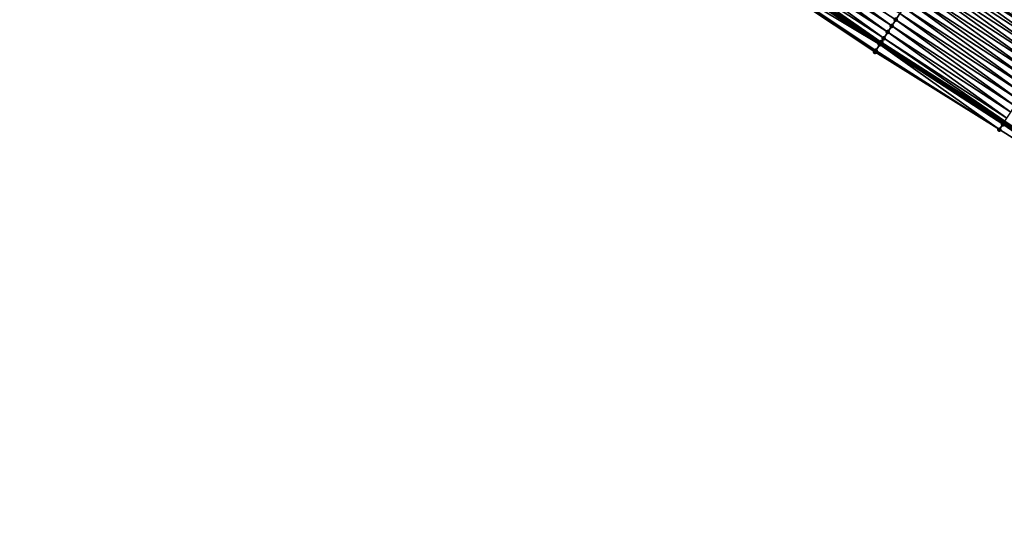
# Model space of a CAD drawing. Header units: feet. Extents: x 2017424 to 2024169, y 808042 to 818730.
# Tile 263 of 329: x 2021569 to 2021703, y 814894 to 814965. Entities that reach past the tile are written whole.
import ezdxf

# ---------------------------------------------------------------- set-up
doc = ezdxf.new("R2010")
doc.units = ezdxf.units.FT
doc.header["$MEASUREMENT"] = 0
for name, color, linetype, lineweight in [('EP_Travel Lane', 172, 'Continuous', 53), ('NB-Road Shots', 141, 'Continuous', 100), ('NB-Road X-Section', 40, 'Continuous', 13)]:
    doc.layers.add(name, color=color, linetype=linetype, lineweight=lineweight)
doc.layers.add('I-77-MM15-17_NB-Surface-BORDER', color=7, linetype='Continuous')
doc.layers.add('I-77-MM15-17_NB-Surface-TIN', color=7, linetype='Continuous')

msp = doc.modelspace()

# ---------------------------------------------------------------- linework, layer by layer
at = {"layer": 'EP_Travel Lane'}
msp.add_polyline3d([(2021568.657210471, 815038.6342230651, 244.6175538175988), (2021585.467176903, 815027.0171468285, 244.9923675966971), (2021602.204643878, 815016.0722930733, 245.2916457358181), (2021618.939905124, 815005.1288816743, 245.714643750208), (2021635.685867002, 814994.2232422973, 246.0701522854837), (2021652.45550403, 814983.3323883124, 246.500877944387), (2021669.222810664, 814972.4430477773, 247.0306497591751), (2021685.989110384, 814961.5543611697, 247.6032181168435), (2021702.754910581, 814950.6659989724, 248.1970182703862), (2021719.521193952, 814939.7773229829, 248.7702812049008), (2021736.287310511, 814928.8887553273, 249.3506341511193), (2021753.05206261, 814918.0010738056, 249.9889786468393), (2021769.816972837, 814907.1132895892, 250.6206040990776), (2021786.5820769, 814896.2253794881, 251.2439869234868), (2021803.340871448, 814885.3389178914, 251.886172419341), (2021820.10320424, 814874.4482787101, 252.5338270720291), (2021836.863933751, 814863.5586811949, 253.2374042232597), (2021853.625174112, 814852.6687517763, 253.9231614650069), (2021870.385093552, 814841.7796805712, 254.6549955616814), (2021887.146306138, 814830.8897691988, 255.3417227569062), (2021903.907269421, 814820.0000198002, 256.0371455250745), (2021920.669073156, 814809.1097243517, 256.7032531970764), (2021937.431189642, 814798.2192257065, 257.3584516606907), (2021954.191731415, 814787.329750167, 258.0685761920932)], dxfattribs=at)
at = {"layer": 'I-77-MM15-17_NB-Surface-BORDER', "color": 3, "linetype": 'Continuous', "lineweight": -3}
msp.add_polyline3d([(2021719.069988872, 814939.0819336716, 248.7586885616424), (2021702.162160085, 814949.7524004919, 248.1805878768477), (2021685.199204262, 814960.336178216, 247.5675174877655), (2021668.551094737, 814971.4071849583, 247.001237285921)], dxfattribs=at)
at = {"layer": 'I-77-MM15-17_NB-Surface-TIN', "color": 128, "linetype": 'Continuous', "lineweight": -3}
for points in [[(2021687.495705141, 814963.873821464, 247.5938405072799), (2021671.273936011, 814975.6007676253, 247.0165989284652), (2021670.729159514, 814974.7621863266, 247.0223770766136)], [(2021687.495705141, 814963.873821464, 247.5938405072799), (2021688.040391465, 814964.7124613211, 247.5918947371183), (2021671.273936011, 814975.6007676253, 247.0165989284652)], [(2021688.040391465, 814964.7124613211, 247.5918947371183), (2021688.584997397, 814965.5511533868, 247.5933657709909), (2021671.273936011, 814975.6007676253, 247.0165989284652)], [(2021711.345270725, 814963.8864124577, 248.0508534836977), (2021695.124107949, 814975.612964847, 247.4478414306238), (2021694.578997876, 814974.7746001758, 247.4677968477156)], [(2021711.345270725, 814963.8864124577, 248.0508534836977), (2021711.890415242, 814964.7247547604, 248.0294340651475), (2021695.124107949, 814975.612964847, 247.4478414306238)], [(2021686.406200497, 814962.1966274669, 247.6033418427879), (2021670.184396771, 814973.923596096, 247.0275706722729), (2021669.639688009, 814973.0849708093, 247.0304700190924)], [(2021686.950925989, 814963.0352418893, 247.5997314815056), (2021670.729159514, 814974.7621863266, 247.0223770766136), (2021670.184396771, 814973.923596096, 247.0275706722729)], [(2021686.406200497, 814962.1966274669, 247.6033418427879), (2021686.950925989, 814963.0352418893, 247.5997314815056), (2021670.184396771, 814973.923596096, 247.0275706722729)], [(2021686.950925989, 814963.0352418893, 247.5997314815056), (2021687.495705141, 814963.873821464, 247.5938405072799), (2021670.729159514, 814974.7621863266, 247.0223770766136)], [(2021710.254940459, 814962.2097546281, 248.095444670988), (2021694.033816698, 814973.9362816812, 247.4907743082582), (2021693.488600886, 814973.097985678, 247.5152237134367)], [(2021710.800067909, 814963.0481080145, 248.0747506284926), (2021694.578997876, 814974.7746001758, 247.4677968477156), (2021694.033816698, 814973.9362816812, 247.4907743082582)], [(2021710.254940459, 814962.2097546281, 248.095444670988), (2021710.800067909, 814963.0481080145, 248.0747506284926), (2021694.033816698, 814973.9362816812, 247.4907743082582)], [(2021710.800067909, 814963.0481080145, 248.0747506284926), (2021711.345270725, 814963.8864124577, 248.0508534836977), (2021694.578997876, 814974.7746001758, 247.4677968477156)], [(2021685.887748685, 814961.3981099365, 247.5999466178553), (2021669.222810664, 814972.4430477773, 247.0306497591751), (2021669.095154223, 814972.2462318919, 247.0259327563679)], [(2021686.061901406, 814961.6665700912, 247.6055674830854), (2021669.292943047, 814972.5511752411, 247.0332412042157), (2021669.222810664, 814972.4430477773, 247.0306497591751)], [(2021686.061901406, 814961.6665700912, 247.6055674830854), (2021669.222810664, 814972.4430477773, 247.0306497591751), (2021685.989110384, 814961.5543611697, 247.6032181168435)], [(2021685.887748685, 814961.3981099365, 247.5999466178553), (2021685.989110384, 814961.5543611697, 247.6032181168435), (2021669.222810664, 814972.4430477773, 247.0306497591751)], [(2021686.061901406, 814961.6665700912, 247.6055674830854), (2021669.639688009, 814973.0849708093, 247.0304700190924), (2021669.292943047, 814972.5511752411, 247.0332412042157)], [(2021686.061901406, 814961.6665700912, 247.6055674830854), (2021686.406200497, 814962.1966274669, 247.6033418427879), (2021669.639688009, 814973.0849708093, 247.0304700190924)], [(2021709.872456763, 814961.6214175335, 248.1077494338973), (2021693.488600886, 814973.097985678, 247.5152237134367), (2021692.949777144, 814972.2691960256, 247.53313987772)], [(2021709.872456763, 814961.6214175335, 248.1077494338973), (2021710.254940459, 814962.2097546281, 248.095444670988), (2021693.488600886, 814973.097985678, 247.5152237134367)], [(2021685.317598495, 814960.5188472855, 247.5744801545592), (2021668.700802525, 814971.638424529, 247.0150343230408), (2021668.551094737, 814971.4071849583, 247.001237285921)], [(2021685.317598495, 814960.5188472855, 247.5744801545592), (2021668.551094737, 814971.4071849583, 247.001237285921), (2021685.199204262, 814960.336178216, 247.5675174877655)], [(2021685.861673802, 814961.3578839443, 247.5985032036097), (2021669.095154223, 814972.2462318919, 247.0259327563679), (2021668.700802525, 814971.638424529, 247.0150343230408)], [(2021685.317598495, 814960.5188472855, 247.5744801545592), (2021685.861673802, 814961.3578839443, 247.5985032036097), (2021668.700802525, 814971.638424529, 247.0150343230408)], [(2021685.861673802, 814961.3578839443, 247.5985032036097), (2021685.887748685, 814961.3981099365, 247.5999466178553), (2021669.095154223, 814972.2462318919, 247.0259327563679)], [(2021708.620182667, 814959.6942888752, 248.1309825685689), (2021692.398769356, 814971.4210039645, 247.5386180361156), (2021691.853900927, 814970.5824823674, 247.5483033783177)], [(2021709.165098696, 814960.5327795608, 248.1192741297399), (2021692.943240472, 814972.259141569, 247.5333553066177), (2021692.398769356, 814971.4210039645, 247.5386180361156)], [(2021708.620182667, 814959.6942888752, 248.1309825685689), (2021709.165098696, 814960.5327795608, 248.1192741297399), (2021692.398769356, 814971.4210039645, 247.5386180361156)], [(2021709.709912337, 814961.3713367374, 248.1119172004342), (2021692.94353391, 814972.2595930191, 247.5333474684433), (2021692.943240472, 814972.259141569, 247.5333553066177)], [(2021709.165098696, 814960.5327795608, 248.1192741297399), (2021709.709912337, 814961.3713367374, 248.1119172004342), (2021692.943240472, 814972.259141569, 247.5333553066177)], [(2021709.709912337, 814961.3713367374, 248.1119172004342), (2021692.949777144, 814972.2691960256, 247.53313987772), (2021692.94353391, 814972.2595930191, 247.5333474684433)], [(2021709.872456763, 814961.6214175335, 248.1077494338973), (2021692.949777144, 814972.2691960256, 247.53313987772), (2021709.716154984, 814961.3809412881, 248.1117571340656)], [(2021709.709912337, 814961.3713367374, 248.1119172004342), (2021709.716154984, 814961.3809412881, 248.1117571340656), (2021692.949777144, 814972.2691960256, 247.53313987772)], [(2021707.530651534, 814958.0171120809, 248.1416099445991), (2021691.309101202, 814969.7439161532, 247.5550687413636), (2021690.764320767, 814968.9053374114, 247.561014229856)], [(2021708.075425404, 814958.8556950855, 248.1359433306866), (2021691.853900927, 814970.5824823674, 247.5483033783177), (2021691.309101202, 814969.7439161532, 247.5550687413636)], [(2021707.530651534, 814958.0171120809, 248.1416099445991), (2021708.075425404, 814958.8556950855, 248.1359433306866), (2021691.309101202, 814969.7439161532, 247.5550687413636)], [(2021708.075425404, 814958.8556950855, 248.1359433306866), (2021708.620182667, 814959.6942888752, 248.1309825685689), (2021691.853900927, 814970.5824823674, 247.5483033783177)], [(2021706.985764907, 814957.1786023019, 248.1520688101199), (2021690.764320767, 814968.9053374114, 247.561014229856), (2021690.219473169, 814968.0668022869, 247.5698142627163)], [(2021706.985764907, 814957.1786023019, 248.1520688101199), (2021707.530651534, 814958.0171120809, 248.1416099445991), (2021690.764320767, 814968.9053374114, 247.561014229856)], [(2021705.895933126, 814955.5016207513, 248.1754739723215), (2021689.674598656, 814967.2282846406, 247.5797581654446), (2021689.129764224, 814966.3897409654, 247.5879986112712)], [(2021706.440825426, 814956.3401268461, 248.16477398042), (2021690.219473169, 814968.0668022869, 247.5698142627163), (2021689.674598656, 814967.2282846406, 247.5797581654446)], [(2021705.895933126, 814955.5016207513, 248.1754739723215), (2021706.440825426, 814956.3401268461, 248.16477398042), (2021689.674598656, 814967.2282846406, 247.5797581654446)], [(2021706.440825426, 814956.3401268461, 248.16477398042), (2021706.985764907, 814957.1786023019, 248.1520688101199), (2021690.219473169, 814968.0668022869, 247.5698142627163)], [(2021705.351191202, 814954.6630170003, 248.1797828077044), (2021689.129764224, 814966.3897409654, 247.5879986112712), (2021688.584997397, 814965.5511533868, 247.5933657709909)], [(2021705.351191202, 814954.6630170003, 248.1797828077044), (2021705.895933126, 814955.5016207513, 248.1754739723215), (2021689.129764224, 814966.3897409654, 247.5879986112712)], [(2021704.261675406, 814952.9858302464, 248.1897583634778), (2021688.040391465, 814964.7124613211, 247.5918947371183), (2021687.495705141, 814963.873821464, 247.5938405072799)], [(2021704.806420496, 814953.8244319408, 248.1853149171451), (2021688.584997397, 814965.5511533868, 247.5933657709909), (2021688.040391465, 814964.7124613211, 247.5918947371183)], [(2021704.261675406, 814952.9858302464, 248.1897583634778), (2021704.806420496, 814953.8244319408, 248.1853149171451), (2021688.040391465, 814964.7124613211, 247.5918947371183)], [(2021704.806420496, 814953.8244319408, 248.1853149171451), (2021705.351191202, 814954.6630170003, 248.1797828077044), (2021688.584997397, 814965.5511533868, 247.5933657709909)], [(2021703.172250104, 814951.3085847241, 248.1958877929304), (2021686.950925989, 814963.0352418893, 247.5997314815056), (2021686.406200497, 814962.1966274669, 247.6033418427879)], [(2021703.716978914, 814952.1471969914, 248.1921363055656), (2021687.495705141, 814963.873821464, 247.5938405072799), (2021686.950925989, 814963.0352418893, 247.5997314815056)], [(2021703.172250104, 814951.3085847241, 248.1958877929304), (2021703.716978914, 814952.1471969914, 248.1921363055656), (2021686.950925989, 814963.0352418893, 247.5997314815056)], [(2021703.716978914, 814952.1471969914, 248.1921363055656), (2021704.261675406, 814952.9858302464, 248.1897583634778), (2021687.495705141, 814963.873821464, 247.5938405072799)], [(2021702.756312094, 814950.6681601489, 248.1970773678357), (2021686.061901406, 814961.6665700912, 247.6055674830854), (2021685.989110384, 814961.5543611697, 247.6032181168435)], [(2021702.89883986, 814950.8877736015, 248.1998108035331), (2021686.406200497, 814962.1966274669, 247.6033418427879), (2021686.061901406, 814961.6665700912, 247.6055674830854)], [(2021702.756312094, 814950.6681601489, 248.1970773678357), (2021702.89883986, 814950.8877736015, 248.1998108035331), (2021686.061901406, 814961.6665700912, 247.6055674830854)], [(2021702.89883986, 814950.8877736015, 248.1998108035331), (2021703.172250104, 814951.3085847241, 248.1958877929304), (2021686.406200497, 814962.1966274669, 247.6033418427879)], [(2021702.162160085, 814949.7524004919, 248.1805878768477), (2021685.317598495, 814960.5188472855, 247.5744801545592), (2021685.199204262, 814960.336178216, 247.5675174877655)], [(2021702.162160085, 814949.7524004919, 248.1805878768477), (2021685.861673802, 814961.3578839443, 247.5985032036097), (2021685.317598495, 814960.5188472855, 247.5744801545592)], [(2021702.627709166, 814950.4698504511, 248.1916545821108), (2021685.887748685, 814961.3981099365, 247.5999466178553), (2021685.861673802, 814961.3578839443, 247.5985032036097)], [(2021702.627709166, 814950.4698504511, 248.1916545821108), (2021685.861673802, 814961.3578839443, 247.5985032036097), (2021702.162160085, 814949.7524004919, 248.1805878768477)], [(2021685.887748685, 814961.3981099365, 247.5999466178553), (2021702.754910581, 814950.6659989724, 248.1970182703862), (2021685.989110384, 814961.5543611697, 247.6032181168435)], [(2021702.627709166, 814950.4698504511, 248.1916545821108), (2021702.754910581, 814950.6659989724, 248.1970182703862), (2021685.887748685, 814961.3981099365, 247.5999466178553)], [(2021702.756312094, 814950.6681601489, 248.1970773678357), (2021685.989110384, 814961.5543611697, 247.6032181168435), (2021702.754910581, 814950.6659989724, 248.1970182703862)], [(2021719.069988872, 814939.0819336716, 248.7586885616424), (2021702.627709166, 814950.4698504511, 248.1916545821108), (2021702.162160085, 814949.7524004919, 248.1805878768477)], [(2021702.627709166, 814950.4698504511, 248.1916545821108), (2021719.521193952, 814939.7773229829, 248.7702812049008), (2021702.754910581, 814950.6659989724, 248.1970182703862)], [(2021719.394157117, 814939.5815490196, 248.7672689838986), (2021719.521193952, 814939.7773229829, 248.7702812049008), (2021702.627709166, 814950.4698504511, 248.1916545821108)], [(2021719.394157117, 814939.5815490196, 248.7672689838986), (2021702.627709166, 814950.4698504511, 248.1916545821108), (2021719.069988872, 814939.0819336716, 248.7586885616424)], [(2021702.756312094, 814950.6681601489, 248.1970773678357), (2021702.754910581, 814950.6659989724, 248.1970182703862), (2021719.521193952, 814939.7773229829, 248.7702812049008)], [(2021702.756312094, 814950.6681601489, 248.1970773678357), (2021719.521193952, 814939.7773229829, 248.7702812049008), (2021702.89883986, 814950.8877736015, 248.1998108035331)]]:
    msp.add_3dface(points, dxfattribs=at)
at = {"layer": 'NB-Road Shots', "lineweight": 100}
for p in [(2021688.040391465, 814964.7124613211, 247.5918947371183), (2021686.950925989, 814963.0352418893, 247.5997314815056), (2021687.495705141, 814963.873821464, 247.5938405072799), (2021686.061901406, 814961.6665700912, 247.6055674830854), (2021686.406200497, 814962.1966274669, 247.6033418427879), (2021685.199204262, 814960.336178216, 247.5675174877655), (2021685.317598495, 814960.5188472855, 247.5744801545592), (2021685.861673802, 814961.3578839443, 247.5985032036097), (2021685.887748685, 814961.3981099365, 247.5999466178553), (2021702.162160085, 814949.7524004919, 248.1805878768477), (2021702.627709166, 814950.4698504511, 248.1916545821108), (2021702.756312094, 814950.6681601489, 248.1970773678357)]:
    msp.add_point(p, dxfattribs=at)
at = {"layer": 'NB-Road X-Section', "extrusion": (0.8383397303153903, -0.5444263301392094, 0.02804403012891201), "elevation": 1251180.102439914, "flags": 128}
msp.add_lwpolyline([(1784606.392768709, -34854.7398613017), (1784605.39276871, -34854.710416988), (1784604.39276871, -34854.67854126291), (1784603.39276871, -34854.64814717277), (1784602.39276871, -34854.61867599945), (1784601.39276871, -34854.59097121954), (1784600.39276871, -34854.56759942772), (1784599.39276871, -34854.55080674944), (1784598.39276871, -34854.52555628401), (1784597.39276871, -34854.49943151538), (1784596.39276871, -34854.47315892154), (1784595.39276871, -34854.44855861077), (1784594.39276871, -34854.42868068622), (1784593.39276871, -34854.41086698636), (1784592.39276871, -34854.39326992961), (1784591.39276871, -34854.37330666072), (1784590.39276871, -34854.35032015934), (1784589.39276871, -34854.32586113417), (1784588.39276871, -34854.30773024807), (1784588.392230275, -34854.30772240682), (1784587.39276871, -34854.30245760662), (1784586.39276871, -34854.29276845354), (1784585.39276871, -34854.28600042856), (1784584.39276871, -34854.28005260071), (1784583.39276871, -34854.27124910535), (1784582.39276871, -34854.26130129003), (1784581.39276871, -34854.25305760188), (1784580.39276871, -34854.24768833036), (1784579.39276871, -34854.24915994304), (1784578.39276871, -34854.24721340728), (1784577.39276871, -34854.24132011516), (1784576.39276871, -34854.23770833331), (1784575.760706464, -34854.2354818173), (1784575.440706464, -34854.24110489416), (1784575.39276871, -34854.24254887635), (1784574.39276871, -34854.26658137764), (1784574.175087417, -34854.27354678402)], dxfattribs=at)
at = {"layer": 'NB-Road X-Section', "extrusion": (0.8383397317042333, -0.544426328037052, 0.02804402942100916), "elevation": 1251200.106960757, "flags": 128}
msp.add_lwpolyline([(1784605.389613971, -34854.70272488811), (1784604.389613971, -34854.67905212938), (1784603.389613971, -34854.65262539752), (1784602.389613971, -34854.62495143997), (1784601.389613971, -34854.5958672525), (1784600.389613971, -34854.57127093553), (1784599.389613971, -34854.53737896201), (1784598.389613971, -34854.50840091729), (1784597.389613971, -34854.48011025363), (1784596.389613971, -34854.45250508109), (1784595.389613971, -34854.42647882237), (1784594.389613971, -34854.40489716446), (1784593.389613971, -34854.38761426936), (1784592.389613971, -34854.37178981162), (1784591.389613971, -34854.35036196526), (1784590.389613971, -34854.32645541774), (1784589.389613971, -34854.30575323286), (1784588.687877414, -34854.29344362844), (1784588.389613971, -34854.28927422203), (1784587.389613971, -34854.28191439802), (1784586.389613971, -34854.27020135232), (1784585.389613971, -34854.26523863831), (1784584.389613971, -34854.25956979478), (1784583.389613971, -34854.24910681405), (1784582.389613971, -34854.23639664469), (1784581.389613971, -34854.22569244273), (1784580.389613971, -34854.22138191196), (1784579.389613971, -34854.21584762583), (1784578.389613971, -34854.21140243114), (1784577.389613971, -34854.20902355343), (1784576.389613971, -34854.20527058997), (1784575.887782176, -34854.20134603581), (1784575.625972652, -34854.20408054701), (1784575.389613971, -34854.20950546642), (1784574.534353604, -34854.22057652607)], dxfattribs=at)

doc.saveas('drawing.dxf')
